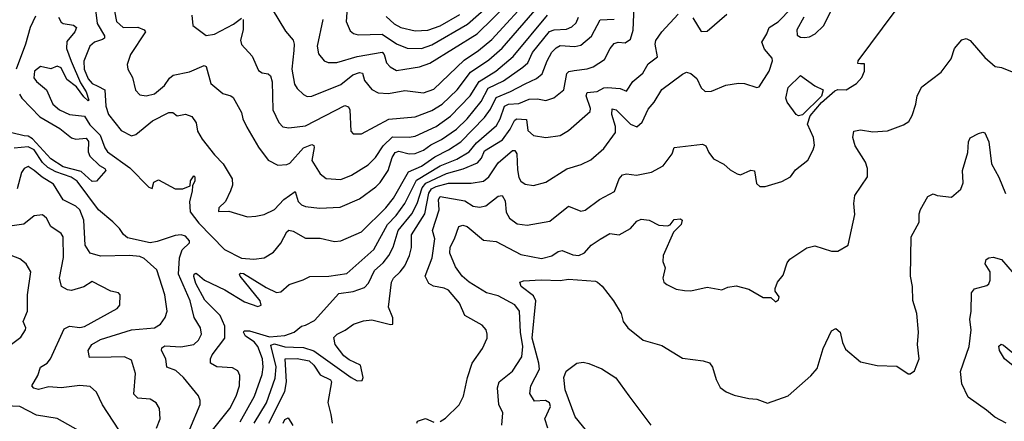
# Model space of a CAD drawing. Extents: x 1246230 to 1426786, y 660032 to 763141.
# Tile 366 of 566: x 1382025 to 1386779, y 671354 to 673293. Entities that reach past the tile are written whole.
import ezdxf

# ---------------------------------------------------------------- set-up
doc = ezdxf.new("R2010")
doc.units = 0

msp = doc.modelspace()

# ---------------------------------------------------------------- linework, layer by layer
at = {"layer": '0CON10XD'}
for points in [[(1383845, 673048.7), (1383885, 673054.7), (1383955, 673065.2), (1384005, 673084.2), (1384234.1, 673225.9), (1384541.9, 673528.1)], [(1383413.2, 672923.2), (1383435, 672924.7), (1383575, 672980), (1383632.9, 673027.1), (1383665, 673038.8), (1383680.5, 673035), (1383690.3, 673000.3), (1383725, 672955.5), (1383755, 672940.4), (1383805, 672936.5), (1383885, 672951.9), (1383975, 672940.6), (1384025, 672957.1), (1384171.6, 673098.4), (1384240.8, 673145), (1384305, 673198), (1384503.3, 673415)], [(1382387.4, 673367.4), (1382398.3, 673275), (1382434.2, 673215), (1382433.8, 673205), (1382425, 673197.3), (1382385.2, 673184.8), (1382363.8, 673165), (1382335, 673092.5), (1382335.3, 673054.7), (1382355, 673007.2), (1382375, 672984.8), (1382402.3, 672972.3), (1382436.5, 672955), (1382440.2, 672875), (1382454.1, 672835), (1382515, 672757.6), (1382565, 672733.1), (1382585, 672739.3), (1382666.2, 672805), (1382745, 672844.6), (1382764.6, 672844.6), (1382785, 672829.6), (1382825, 672836.5), (1382855.2, 672825.2), (1382876.4, 672795), (1382883.9, 672755), (1382905, 672716.7), (1382965, 672640), (1383007.6, 672597.6), (1383050.4, 672525), (1383051.8, 672495), (1383042.7, 672467.3), (1383018.8, 672415), (1382986.2, 672385), (1382985, 672367.5), (1383035, 672368), (1383125, 672340.6)], [(1383608.6, 673395), (1383601.3, 673285), (1383620, 673240), (1383636.3, 673226.3), (1383659.5, 673219.5), (1383775, 673223.8), (1383845, 673176.2), (1383895, 673156.2), (1383965, 673154.4)], [(1383965, 673154.4), (1384015, 673172.6), (1384187.5, 673272.5), (1384346.3, 673413.7)], [(1382482.5, 673335), (1382492.7, 673285), (1382525, 673256), (1382595, 673257.6), (1382625.7, 673245), (1382631.9, 673235), (1382559.5, 673125), (1382542.8, 673077.2), (1382546.7, 673055), (1382569.1, 673015), (1382583.2, 672953.2), (1382605, 672930), (1382635, 672926.2), (1382675, 672935.5), (1382724.6, 672975.4), (1382748.2, 673011.8), (1382765.3, 673024.7), (1382845, 673040.9), (1382915, 673071.4), (1382925, 673068), (1382947.3, 672985), (1383005, 672937.3), (1383045, 672926.4), (1383055, 672917.1), (1383095.6, 672845), (1383101.9, 672815), (1383121.1, 672775), (1383177.7, 672677.7), (1383224.7, 672614.7), (1383271.3, 672591.3), (1383315, 672593.5), (1383329, 672601), (1383395, 672674.7), (1383435, 672691.2), (1383445.4, 672685.4), (1383446.1, 672676.1), (1383435, 672614), (1383475, 672548.2), (1383505, 672526.4), (1383575, 672522.3)], [(1383088.9, 671351.1), (1383158.8, 671475), (1383195, 671579.4), (1383200.9, 671615), (1383196.9, 671655), (1383174.7, 671715), (1383156.9, 671736.9), (1383115.3, 671765), (1383105.6, 671784.4), (1383109.1, 671790.9), (1383135, 671791.4), (1383231.5, 671761.5), (1383305, 671767.5), (1383350.8, 671785), (1383385, 671814), (1383405, 671817.5), (1383448.7, 671841.3), (1383565, 671971.2), (1383635, 671981), (1383690, 672000), (1383708.3, 672021.7), (1383737.4, 672082.6), (1383780.3, 672119.7), (1383807.4, 672155), (1383828.4, 672195), (1383852.6, 672275), (1383917.9, 672355), (1383944.3, 672405.7), (1383968.9, 672481.1), (1383986.2, 672503.8), (1384085, 672550.7), (1384166.6, 672573.4), (1384235, 672602), (1384255, 672624.6), (1384269.6, 672660.4), (1384356.5, 672713.5), (1384393.2, 672765), (1384413.8, 672806.2), (1384424.5, 672815), (1384471.5, 672811.5), (1384478.2, 672758.2), (1384505, 672733.5), (1384565, 672724.4), (1384635, 672733.3), (1384675, 672758.9), (1384779.7, 672850.3), (1384781.8, 672865), (1384759.7, 672925), (1384765, 672941.5), (1384813.8, 672946.2), (1384845, 672963.7), (1384863.5, 672966.5), (1384925, 672961.7), (1384955, 672947.5), (1384985, 672994.4), (1385033.8, 673035), (1385059.5, 673080.5), (1385105, 673114.4), (1385093.2, 673175), (1385096.9, 673193.1), (1385125.5, 673235), (1385205, 673319.4)], [(1383157.6, 671345), (1383216.5, 671443.5), (1383257.5, 671562.5), (1383263, 671617), (1383237.9, 671722.1), (1383255, 671727.2), (1383305, 671712.9), (1383347.5, 671712.5), (1383395, 671709.9), (1383445, 671694.1), (1383625, 671565.3), (1383655, 671548.9), (1383678.6, 671551.4), (1383683.8, 671565), (1383670.6, 671625), (1383615, 671650.6), (1383589.5, 671669.5), (1383547.4, 671725), (1383541.9, 671758.1), (1383557.5, 671775), (1383596.4, 671793.6), (1383637.3, 671822.7), (1383685, 671839.2), (1383725.9, 671844.1), (1383815, 671821.2), (1383826.7, 671823.3), (1383826, 671854), (1383805.6, 671905.6), (1383820.4, 672025), (1383829.1, 672045), (1383862.1, 672075), (1383883.9, 672105), (1383906.8, 672155), (1383917.2, 672192.8), (1383916.4, 672255), (1383980.5, 672355), (1384000.9, 672455), (1384013.6, 672476.4), (1384035, 672488.3), (1384095, 672504.3), (1384205, 672503.3), (1384265, 672513.9), (1384290.3, 672535), (1384335, 672602), (1384405, 672661.3), (1384415, 672661.2), (1384425.2, 672645.2), (1384428.6, 672568.6), (1384435, 672532), (1384445, 672513.1), (1384465, 672499.4), (1384505, 672493.1), (1384565, 672508.9), (1384667.1, 672572.9), (1384736, 672594), (1384783.3, 672616.7), (1384845, 672670.6), (1384901.3, 672748.7), (1384902.4, 672777.6), (1384884.7, 672835.3), (1384885, 672862.5), (1384905, 672857.6), (1384975, 672788.8), (1385005, 672775.5), (1385030.9, 672799.1), (1385059.4, 672860.6), (1385088.2, 672895), (1385125, 672955.7), (1385225, 673030.8), (1385245, 673039.2), (1385265, 673034), (1385295, 673009.2), (1385315, 672963.8), (1385335, 672947.1), (1385365, 672948.1), (1385435, 672977.1), (1385495, 672987.5), (1385525, 672985.8), (1385585, 672966), (1385595, 672969.2), (1385643.6, 673045), (1385660.5, 673095), (1385658.1, 673108.1), (1385621.1, 673151.1), (1385609.1, 673185), (1385633.3, 673225), (1385643.1, 673255), (1385687.7, 673282.3), (1385751.4, 673348.6)], [(1383244.6, 673344.6), (1383307.8, 673237.8), (1383345.3, 673195.3), (1383350.7, 673175), (1383348.6, 673145), (1383338.6, 673055), (1383352.3, 672982.3), (1383365, 672960.6), (1383395, 672931.9), (1383413.2, 672923.2)], [(1383516.7, 672055), (1383605, 672067.8), (1383735, 672183.1), (1383800.7, 672305), (1383842.4, 672347.6), (1383884.9, 672405.1), (1383941.5, 672518.5), (1384055, 672587.3), (1384135, 672620), (1384195, 672655.6), (1384230.7, 672699.3), (1384326.9, 672783.1), (1384345.6, 672815), (1384365, 672875.2), (1384385, 672885.1), (1384435, 672889), (1384485, 672909.3), (1384525, 672912), (1384565, 672903.1), (1384604.7, 672915.3), (1384652.7, 672955), (1384666.2, 673033.8), (1384676.9, 673043.1), (1384702.6, 673047.4), (1384765, 673055.3), (1384794.3, 673065.7), (1384848.7, 673101.3), (1384875.3, 673155), (1384895, 673178.2), (1384915, 673184.6), (1384948.3, 673181.7), (1384975, 673198.9), (1384987.5, 673242.5), (1384992.3, 673357.7)], [(1383675, 672742.5), (1383807.6, 672812.4), (1383935, 672823.7), (1384015, 672854.3), (1384064.3, 672885.7), (1384136.7, 672955), (1384200.8, 673039.2), (1384289.7, 673100.3), (1384354.4, 673155.6), (1384535, 673363.8)], [(1384055, 671353.1), (1384081.1, 671368.9), (1384146.2, 671433.8), (1384167.1, 671475), (1384186.4, 671565), (1384209.2, 671635), (1384259.2, 671705), (1384282.5, 671755), (1384282.2, 671775), (1384276.7, 671795), (1384258.6, 671818.6), (1384174, 671864), (1384147.8, 671925), (1384095, 671986.5), (1384075, 671996.9), (1384023.3, 672006.7), (1383999.8, 672019.8), (1383982.7, 672055), (1384017.1, 672142.9), (1384029.4, 672235), (1384017.8, 672275), (1384049.6, 672375), (1384047.4, 672425), (1384055, 672439.5), (1384175, 672418.8), (1384215, 672392.4), (1384245, 672387.3), (1384275.2, 672394.8), (1384335, 672440.4), (1384355, 672444.4), (1384369, 672419), (1384374.2, 672364.2), (1384390.5, 672335), (1384427.4, 672307.4), (1384475, 672301.1), (1384585, 672320.5), (1384675, 672392.2), (1384735, 672368.9), (1384755, 672373.6), (1384825, 672424.4), (1384896.2, 672463.8), (1384920, 672525), (1384935, 672544.3), (1384955, 672549.4), (1385002.8, 672542.8), (1385075, 672557.1), (1385131.9, 672588.1), (1385175.8, 672645), (1385184.3, 672675.7), (1385322.3, 672692.3), (1385338.8, 672685), (1385351.7, 672651.7), (1385375, 672622), (1385425.7, 672595.7), (1385455, 672568), (1385488.8, 672548.8), (1385505, 672544.4), (1385555, 672566), (1385573.6, 672563.6), (1385582.7, 672502.7), (1385598.3, 672488.3), (1385625, 672488), (1385705, 672511.2), (1385746.7, 672535), (1385771.7, 672568.3), (1385830, 672615), (1385857.1, 672665), (1385863.2, 672686.8), (1385857.9, 672725), (1385828.3, 672788.3), (1385841.2, 672828.8), (1385897.3, 672892.7), (1385960.6, 672949.4), (1385976.2, 672956.2), (1386015.5, 672954.5), (1386065, 672985.8), (1386091.4, 673015), (1386104.2, 673045), (1386105, 673080), (1386085, 673080), (1386072.5, 673082.5), (1386074.2, 673095), (1386252.5, 673335)], [(1385275, 673303.1), (1385315, 673237.1), (1385345, 673238.6), (1385440.2, 673319.8)], [(1385810.8, 673305), (1385778, 673245), (1385778.6, 673218.6), (1385795, 673208.6), (1385815, 673206.8), (1385838.9, 673211.1), (1385865.8, 673225), (1385906, 673264), (1385945, 673338.8)], [(1382100.3, 673309.7), (1382074.6, 673255.4), (1382052.3, 673175), (1382006.9, 673055)], [(1382212.4, 673305), (1382225, 673281.8), (1382235, 673274.6), (1382285, 673266.7), (1382298.9, 673255), (1382291.2, 673235), (1382251.8, 673188.2), (1382251, 673155), (1382272.8, 673092.8), (1382318.8, 672988.8), (1382345.7, 672945), (1382358, 672905), (1382355, 672902), (1382335, 672921.5), (1382299.3, 672969.3), (1382251.8, 673005), (1382225, 673061.1), (1382205, 673069.2), (1382175, 673055.8), (1382125, 673067.7), (1382096.7, 673045), (1382093.3, 673013.3), (1382105, 672995.5), (1382154.1, 672954.1), (1382185.2, 672885.2), (1382217.4, 672857.4), (1382265, 672836.3), (1382337, 672827), (1382362.9, 672785), (1382414, 672735), (1382435.2, 672675.2), (1382448.5, 672655), (1382557.2, 672577.2), (1382648.8, 672485), (1382665, 672477.5), (1382671.7, 672508.3), (1382695, 672520), (1382775, 672476.7), (1382813, 672477), (1382848.3, 672491.7), (1382850, 672515), (1382865, 672540), (1382870, 672535), (1382870, 672515), (1382858.3, 672491.7), (1382858, 672465), (1382845.3, 672414.7), (1382848.6, 672365), (1382890.1, 672310.1), (1383013, 672183), (1383095, 672142), (1383155, 672137.3)], [(1382855.7, 673315), (1382860, 673265), (1382925, 673217.8), (1382965, 673224.1), (1383057.6, 673272.4), (1383095, 673300)], [(1383103.8, 673295), (1383104.1, 673245), (1383090.4, 673195), (1383095, 673173.3), (1383147, 673117), (1383177.5, 673047.5), (1383195, 673036.7), (1383225, 673031.4), (1383235, 673022), (1383243.5, 672993.5), (1383247.6, 672857.6), (1383276.4, 672796.4), (1383295, 672775.5), (1383325, 672770.6), (1383405, 672780), (1383595, 672879.6), (1383612.3, 672872.3), (1383618.7, 672858.7), (1383624.2, 672755), (1383635, 672742.5), (1383675, 672742.5)], [(1383125, 672340.6), (1383165, 672344.4), (1383205, 672352.5), (1383255, 672376.5), (1383300.4, 672425), (1383355, 672463.8), (1383369.5, 672415), (1383385, 672398.5), (1383405, 672390.4), (1383472.4, 672382.4), (1383572.5, 672387.5), (1383665, 672428.7), (1383744.4, 672485.6), (1383765, 672507.1), (1383804.2, 672565), (1383822.9, 672627.1), (1383837.5, 672652.5), (1383855, 672658.7), (1383905, 672645.9), (1383935, 672647.3), (1383975, 672663.2), (1384010.3, 672689.7), (1384061.4, 672715), (1384133.8, 672765), (1384185.1, 672814.9), (1384252.4, 672897.6), (1384287.3, 672962.7), (1384361.5, 672998.5), (1384455, 673063.8), (1384478.3, 673085), (1384501.3, 673135), (1384583.5, 673236.5), (1384605, 673244.8), (1384665, 673247.4), (1384691, 673259), (1384711.8, 673278.2), (1384723.1, 673305)], [(1383155, 672137.3), (1383205, 672143.8), (1383250.1, 672169.9), (1383285, 672213.3), (1383315, 672269.5), (1383325, 672276.6), (1383345, 672272), (1383405, 672237.5), (1383475, 672238.5), (1383545, 672222.2), (1383575, 672225.6), (1383675, 672269.6), (1383792.2, 672385), (1383829.3, 672430.7), (1383902.1, 672557.9), (1383965, 672585.2), (1384028.6, 672631.4), (1384095.5, 672664.5), (1384155, 672702.8), (1384268.9, 672821.1), (1384298.6, 672861.4), (1384325, 672918), (1384395, 672946.2), (1384465.7, 672984.3), (1384519.8, 673010.2), (1384547.4, 673032.6), (1384571.7, 673095), (1384595, 673135.9), (1384615, 673156.8), (1384635, 673168.4), (1384705, 673163.2), (1384735, 673170), (1384785.9, 673214.1), (1384827.2, 673292.8), (1384894.8, 673295.2)], [(1383488.4, 673295), (1383460.4, 673165), (1383468, 673128), (1383494.7, 673094.7), (1383515, 673087.3), (1383556, 673086), (1383654.8, 673115.2), (1383775, 673137.3), (1383785, 673126), (1383795.4, 673085), (1383813.3, 673065), (1383845, 673048.7)], [(1383575, 672522.3), (1383627.4, 672542.6), (1383707.5, 672592.5), (1383742.5, 672627.5), (1383779.7, 672685), (1383825, 672728.3), (1383905, 672725.6), (1383935, 672730.9), (1384035, 672778.3), (1384105, 672828), (1384199.4, 672925), (1384243, 672995), (1384324.7, 673045.3), (1384407.5, 673115), (1384573.2, 673315)], [(1383795, 673308.2), (1383833.1, 673273.1), (1383865.5, 673255), (1383935, 673239)], [(1383935, 673239), (1383995, 673242.9), (1384055, 673263.1), (1384150.7, 673319.3)], [(1384353.3, 671335), (1384357.7, 671395), (1384338.8, 671435), (1384331.2, 671515), (1384340, 671545), (1384405, 671596.2), (1384448.7, 671665), (1384454, 671715), (1384443.3, 671785), (1384438.8, 671885), (1384415, 671916.2), (1384335, 671959.2), (1384278.5, 671975), (1384195, 672025.2), (1384161.3, 672055), (1384129.9, 672099.9), (1384102.3, 672165), (1384103.2, 672195), (1384123.9, 672235), (1384145, 672294), (1384165, 672301.8), (1384185, 672294.4), (1384265, 672227.8), (1384325, 672222.3), (1384445, 672159.2), (1384545, 672140.8), (1384595, 672152.9), (1384625, 672173.5), (1384645, 672178.8), (1384695, 672158.2), (1384725, 672154.1), (1384752.2, 672167.8), (1384785, 672204.4), (1384827.3, 672232.7), (1384875, 672260), (1384920, 672255), (1384975, 672284.2), (1385005, 672320), (1385025, 672330), (1385065, 672325.6), (1385110.6, 672300.6), (1385152.3, 672297.7), (1385165, 672303.3), (1385185, 672328), (1385215, 672332), (1385223.8, 672325), (1385219.4, 672305), (1385182.6, 672267.4), (1385132.5, 672155), (1385130.8, 672125), (1385141.4, 672095), (1385130, 672045), (1385135.6, 672025.6), (1385150, 672015), (1385195, 671991.4), (1385234.2, 671985.8), (1385265.6, 671984.4), (1385345, 672001.4), (1385415, 671988.8), (1385445, 672002), (1385485, 672008), (1385545, 671992), (1385615, 671952), (1385651.7, 671951.7), (1385675, 671930), (1385689.3, 671940.7), (1385692.5, 671955), (1385673, 671983), (1385673.3, 671995), (1385683.3, 672025), (1385710.7, 672059.3), (1385730.9, 672119.1), (1385743.2, 672136.8), (1385825, 672192), (1385865, 672201.2), (1385945, 672176.2), (1385975, 672176.2), (1386026, 672205), (1386057, 672353), (1386052.5, 672405), (1386058, 672445), (1386119.2, 672535), (1386118.6, 672575), (1386109.5, 672605), (1386059.6, 672685), (1386048, 672725), (1386053.3, 672755), (1386085, 672761.4), (1386145, 672752.2), (1386215, 672757.1), (1386292.5, 672785), (1386317.6, 672802.4), (1386335, 672830), (1386352.9, 672885), (1386358.6, 672925), (1386381.2, 672968.8), (1386475, 673040), (1386523.3, 673105), (1386538.8, 673155), (1386575, 673196), (1386595, 673202), (1386615, 673192.5), (1386685, 673110.8), (1386735, 673066.7), (1386765, 673063.3), (1386825, 673038)], [(1385785, 672829.1), (1385775, 672835.6), (1385730, 672895), (1385724.6, 672915), (1385735, 672965.8), (1385795, 673023.3), (1385863.8, 672973.8), (1385904.3, 672954.3), (1385896.2, 672923.8), (1385805, 672834.5), (1385785, 672829.1)], [(1382023.3, 672933.3), (1382035, 672914.2), (1382122, 672825), (1382217.8, 672767.8), (1382275, 672723.1), (1382295, 672716.8), (1382345, 672721.2), (1382356.3, 672705), (1382356, 672655), (1382364, 672634), (1382409.4, 672589.4), (1382436.5, 672575), (1382440.6, 672565), (1382395, 672513.7), (1382375, 672511.7), (1382320.9, 672560.9), (1382235, 672582), (1382175, 672620.8), (1382087.2, 672717.2), (1382065, 672730.7), (1382047, 672733), (1381986.8, 672746.8)], [(1384575, 671321.2), (1384561.2, 671365), (1384587.9, 671425), (1384582.7, 671442.7), (1384563.4, 671453.4), (1384511.2, 671451.2), (1384488.8, 671488.8), (1384492.7, 671525), (1384534.4, 671605.6), (1384531.7, 671635), (1384498.6, 671755), (1384517.2, 671935), (1384505, 671959.8), (1384446.9, 672005), (1384440, 672025), (1384457.6, 672032.4), (1384543.4, 672036.6), (1384635, 672033.9), (1384675, 672040), (1384805, 672031.2), (1384815, 672026), (1384836.8, 672006.8), (1384892.9, 671935), (1384929.2, 671875), (1384939.4, 671835), (1384960.8, 671805), (1385035, 671745.6), (1385125, 671719.2), (1385225, 671658), (1385325, 671646.2), (1385355, 671636.2), (1385370.8, 671615), (1385387.1, 671555), (1385407.6, 671517.6), (1385435.5, 671495.5), (1385475, 671480), (1385545, 671463.1), (1385585, 671460.8), (1385635, 671442), (1385735, 671477.5), (1385845, 671574), (1385875, 671608), (1385905.4, 671705), (1385945, 671790), (1385965, 671802.5), (1385987.1, 671785), (1385997.8, 671735), (1386012.1, 671702.1), (1386085, 671641.4), (1386165, 671623.1), (1386260.6, 671620.6), (1386315, 671583.3), (1386325, 671583.3), (1386345, 671597.5), (1386368.1, 671655), (1386360, 671725), (1386364.5, 671785), (1386357.5, 671875), (1386337.6, 671937.6), (1386335.5, 672005.5), (1386326.9, 672055), (1386330, 672245), (1386367.5, 672315), (1386368.1, 672355), (1386375, 672376.7), (1386410.3, 672439.7), (1386435, 672452), (1386455, 672444), (1386525, 672435.8), (1386569.2, 672475), (1386580, 672505), (1386577.7, 672565), (1386602.7, 672652.7), (1386607, 672703), (1386615, 672723.3), (1386655, 672743.8), (1386675, 672750), (1386685, 672746.7), (1386704.2, 672704.2), (1386717.6, 672597.6), (1386752.6, 672532.6), (1386784.3, 672454.3)], [(1382846.8, 671315), (1382896.5, 671435), (1382896.7, 671455), (1382887.3, 671477.3), (1382815, 671565.6), (1382778.8, 671598.8), (1382735.6, 671615), (1382729.6, 671655), (1382709.4, 671695), (1382710.7, 671709.3), (1382725, 671717.9), (1382803.5, 671713.5), (1382865, 671724.7), (1382888.5, 671745), (1382901.8, 671775), (1382898.5, 671805), (1382866.7, 671855), (1382848, 671935), (1382792.1, 672065), (1382796.2, 672143.8), (1382808.9, 672181.1), (1382845.4, 672215), (1382845.4, 672225), (1382825, 672247.7), (1382805, 672254.6), (1382775, 672251.2), (1382688.6, 672221.4), (1382655, 672215.8), (1382545, 672239.4), (1382525.2, 672255.2), (1382507.2, 672285), (1382475, 672317.8), (1382404.9, 672374.9), (1382302.9, 672512.9), (1382272.7, 672532.7), (1382198.5, 672558.5), (1382160, 672580), (1382135, 672603.8), (1382095, 672664.8), (1382065, 672679.5), (1381997.6, 672672.4)], [(1382685, 671320), (1382702.2, 671365), (1382700, 671415), (1382683, 671443), (1382655, 671461.1), (1382594.7, 671464.7), (1382575.5, 671485), (1382584.5, 671585), (1382565, 671648.6), (1382530, 671665), (1382466.8, 671663.2), (1382362.4, 671662.4), (1382355.5, 671695), (1382373.5, 671725), (1382415, 671748.3), (1382565, 671795.6), (1382675, 671805.3), (1382705, 671823.5), (1382727.3, 671855), (1382736.1, 671885), (1382724.7, 671965), (1382686.2, 672085), (1382625, 672140), (1382605, 672150.3), (1382555, 672155.3), (1382415, 672151.2), (1382365, 672165.7), (1382340.6, 672205), (1382334.5, 672325), (1382315, 672374.6), (1382295, 672392.4), (1382235, 672423.3), (1382188.3, 672498.3), (1382132.5, 672532.5), (1382094.4, 672564.4), (1382065, 672583.8), (1382045.6, 672575), (1382034.1, 672555), (1382012.9, 672477.1)], [(1382503, 671313), (1382423.7, 671433.7), (1382395, 671494), (1382365, 671521.9), (1382315, 671526.4), (1382225, 671515.7), (1382165, 671519.5), (1382115, 671507.9), (1382093.2, 671513.2), (1382083.5, 671525), (1382112.5, 671575), (1382124.8, 671615.2), (1382156.5, 671635), (1382172.7, 671655), (1382239.2, 671800.8), (1382265, 671812.9), (1382315, 671806.8), (1382337.8, 671812.2), (1382495, 671898), (1382507.5, 671915), (1382509.2, 671965), (1382502.5, 671975), (1382465, 671981.9), (1382375, 672028.8), (1382335, 672002.9), (1382275.5, 671985.5), (1382255, 671988.5), (1382226.9, 672005), (1382216.1, 672045), (1382236.2, 672145), (1382234.6, 672244.6), (1382225, 672260.6), (1382175, 672294.4), (1382154.7, 672334.7), (1382135, 672351.4), (1382095, 672345.6), (1382044.2, 672305.8), (1381965, 672294.7)], [(1381978.6, 671721.4), (1382030.6, 671759.4), (1382052.9, 671795), (1382054.3, 671805), (1382041.1, 671835), (1382061.5, 671885), (1382062.2, 671965), (1382078.9, 672075), (1382055.8, 672115), (1382025, 672139.2), (1381962.6, 672162.6)], [(1386787.8, 671345), (1386733, 671373), (1386693, 671407), (1386605, 671470), (1386574.7, 671535), (1386567.3, 671595), (1386608.9, 671715), (1386620, 671795), (1386612.3, 671845), (1386620, 671885), (1386621.1, 671975), (1386635, 671994.2), (1386695, 672008.9), (1386705, 672017.1), (1386710.8, 672035), (1386711.2, 672075), (1386687.5, 672115), (1386691.2, 672135), (1386705, 672143.6), (1386725.8, 672145.8), (1386765, 672135.8), (1386826.7, 672065)], [(1382909.8, 671255), (1383039, 671415), (1383069.4, 671475), (1383086.1, 671525), (1383087.1, 671575), (1383077.6, 671597.6), (1383051.7, 671611.7), (1382977.3, 671617.3), (1382945.8, 671635), (1382945.5, 671655), (1382953.4, 671675), (1383015.7, 671755), (1383015, 671814), (1382992.3, 671865), (1382919, 671939), (1382875, 672018.8), (1382865, 672053.3), (1382867.5, 672065), (1382875, 672069.1), (1382882.5, 672065), (1382917.5, 672035), (1383015, 671989.1), (1383110.6, 671930.6), (1383175, 671908.9), (1383190.8, 671915), (1383185.3, 671935), (1383090, 672055), (1383085.6, 672065), (1383090.7, 672069.3), (1383105, 672068.1), (1383215, 671999.4), (1383265, 671976.5), (1383285, 671979.2), (1383326.7, 672015), (1383393.7, 672036.3), (1383425, 672053.5), (1383516.7, 672055)], [(1386965.7, 671325.7), (1386911.9, 671365), (1386838.1, 671455), (1386824.3, 671485), (1386829.2, 671505), (1386862.2, 671545), (1386862.1, 671565), (1386830.3, 671615), (1386779.6, 671655), (1386755.9, 671695), (1386752.6, 671717.4), (1386763.9, 671726.1), (1386775, 671721.8), (1386820, 671685), (1386871.1, 671661.1)], [(1383227.5, 671345), (1383305, 671497.3), (1383313.8, 671545), (1383307.1, 671655), (1383365, 671657.2), (1383421.9, 671645), (1383444.5, 671625), (1383475, 671577.8), (1383525, 671553.3), (1383530, 671545), (1383512.2, 671445), (1383526.9, 671386.9), (1383534, 671345)], [(1384778.3, 671288.3), (1384706.7, 671375), (1384658.9, 671505), (1384652.7, 671565), (1384663.6, 671596.4), (1384715, 671634.4), (1384745, 671639.4), (1384773.5, 671633.5), (1384835, 671607.1), (1384903.4, 671563.4), (1384966.3, 671476.3), (1385072.5, 671335)], [(1382334.7, 671294.7), (1382205, 671366.5), (1382105, 671383.8), (1382025, 671424.6), (1381955, 671428.5)], [(1383296.7, 671345), (1383305, 671362.9), (1383321.2, 671371.2), (1383344.2, 671334.2)], [(1383942, 671345), (1383946.1, 671353.9), (1383985, 671368), (1384025, 671349.2)]]:
    msp.add_lwpolyline(points, dxfattribs=at)

doc.saveas('drawing.dxf')
